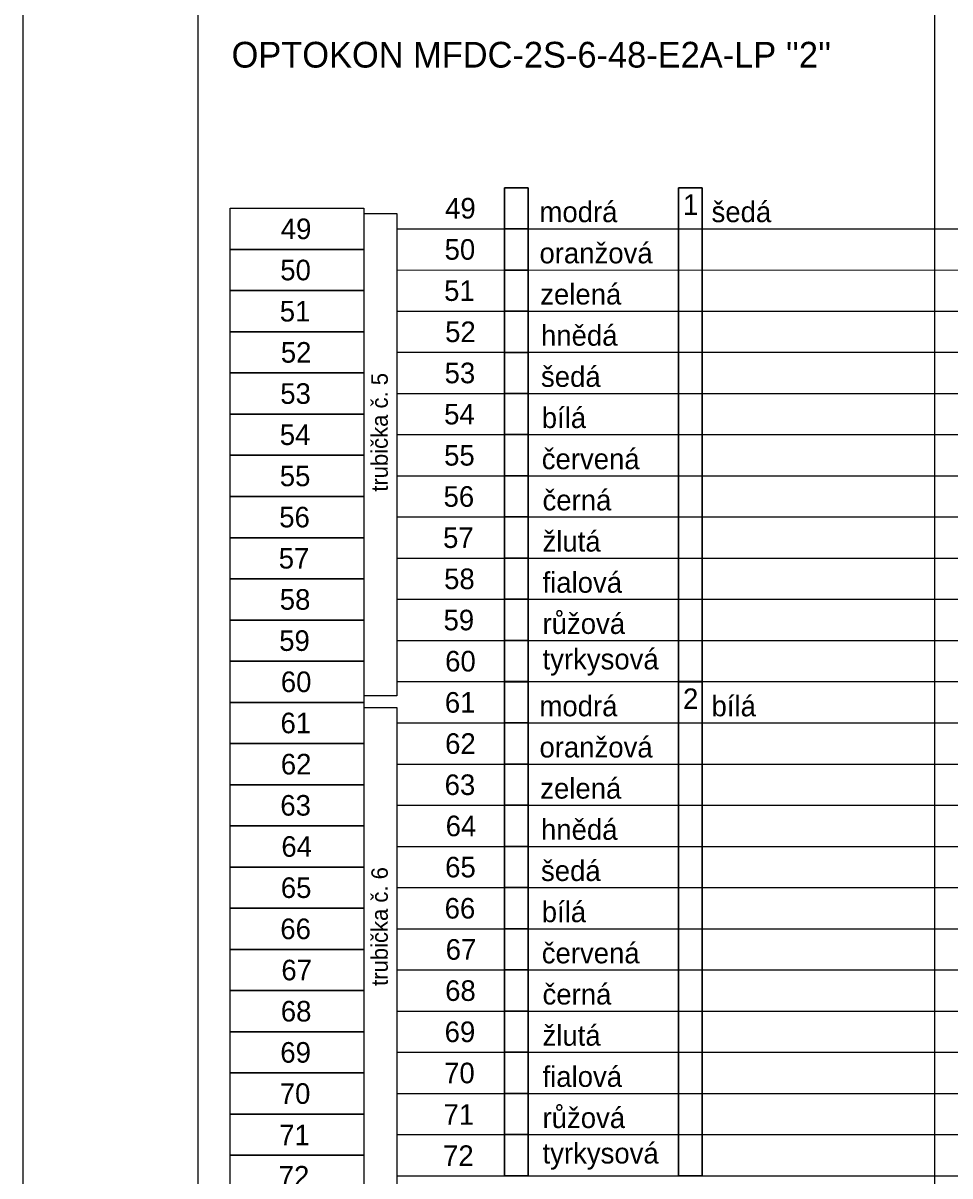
# Model space of a CAD drawing. Extents: x 1901 to 2519, y -3585 to -3154.
# Drawn here: x 1901.2 to 1980.5, y -3478.9 to -3380.3 of the extents above; entities that cross this region are included whole.
import ezdxf

# ---------------------------------------------------------------- set-up
doc = ezdxf.new("R2010")
doc.units = 0
for name, color, linetype in [('rozvláknění', 7, 'Continuous'), ('Vrstva 11', 7, 'Continuous'), ('Vrstva 4', 7, 'Continuous')]:
    doc.layers.add(name, color=color, linetype=linetype)

msp = doc.modelspace()

# ---------------------------------------------------------------- linework, layer by layer
at = {"layer": 'rozvláknění'}
for p, q in [((1930.388, -3397.902), (1930.406, -3397.902)), ((1933.193, -3397.902), (2025.898, -3397.904)), ((1930.388, -3401.422), (1930.406, -3401.422)), ((1933.193, -3401.42), (2025.898, -3401.423)), ((1930.388, -3404.942), (1930.406, -3404.942)), ((1933.193, -3404.939), (2025.898, -3404.941)), ((1933.193, -3404.942), (1933.193, -3408.462)), ((1930.388, -3408.462), (1930.406, -3408.462)), ((1933.193, -3408.457), (2025.898, -3408.459)), ((1930.388, -3411.982), (1930.406, -3411.982)), ((1933.193, -3411.975), (2025.898, -3411.977)), ((1930.388, -3415.502), (1930.406, -3415.502)), ((1933.193, -3415.493), (2025.898, -3415.495)), ((1933.193, -3415.502), (1933.193, -3419.022)), ((1930.388, -3419.022), (1930.406, -3419.022)), ((1933.193, -3419.011), (2025.898, -3419.014)), ((1930.388, -3422.542), (1930.406, -3422.542)), ((1933.193, -3422.53), (2025.898, -3422.532)), ((1930.388, -3426.062), (1930.406, -3426.062)), ((1933.193, -3426.048), (2025.898, -3426.05)), ((1933.193, -3426.062), (1933.193, -3429.582)), ((1930.388, -3429.582), (1930.406, -3429.582)), ((1933.193, -3429.566), (2025.898, -3429.568)), ((1930.388, -3433.102), (1930.406, -3433.102)), ((1933.193, -3433.084), (2025.898, -3433.086)), ((1930.388, -3436.622), (1930.406, -3436.622)), ((1933.193, -3436.602), (2025.898, -3436.605)), ((1930.388, -3440.142), (1930.406, -3440.142)), ((1933.193, -3440.142), (2025.898, -3440.144)), ((1930.388, -3443.662), (1930.406, -3443.662)), ((1933.193, -3443.66), (2025.898, -3443.663)), ((1930.388, -3447.182), (1930.406, -3447.182)), ((1933.193, -3447.179), (2025.898, -3447.181)), ((1933.193, -3447.182), (1933.193, -3450.702)), ((1930.388, -3450.702), (1930.406, -3450.702)), ((1933.193, -3450.697), (2025.898, -3450.699)), ((1930.388, -3454.222), (1930.406, -3454.222)), ((1933.193, -3454.215), (2025.898, -3454.217)), ((1930.388, -3457.742), (1930.406, -3457.742)), ((1933.193, -3457.733), (2025.898, -3457.735)), ((1933.193, -3457.742), (1933.193, -3461.262)), ((1930.388, -3461.262), (1930.406, -3461.262)), ((1933.193, -3461.251), (2025.898, -3461.254)), ((1930.388, -3464.782), (1930.406, -3464.782)), ((1933.193, -3464.77), (2025.898, -3464.772)), ((1930.388, -3468.302), (1930.406, -3468.302)), ((1933.193, -3468.288), (2025.898, -3468.29)), ((1933.193, -3468.302), (1933.193, -3471.822)), ((1930.388, -3471.822), (1930.406, -3471.822)), ((1933.193, -3471.806), (2025.898, -3471.808)), ((1930.388, -3475.342), (1930.406, -3475.342)), ((1933.193, -3475.324), (2025.898, -3475.326)), ((1930.388, -3478.862), (1930.406, -3478.862)), ((1933.193, -3478.842), (2025.898, -3478.845))]:
    msp.add_line(p, q, dxfattribs=at)
for points in [[(1916.214, -3379.278), (1979.2, -3379.277), (1979.2, -3570.656), (1916.214, -3570.656)], [(1942.405, -3394.386), (1944.446, -3394.386), (1944.446, -3397.904), (1942.405, -3397.904)], [(1959.324, -3436.605), (1957.283, -3436.605), (1957.283, -3394.386), (1959.324, -3394.386)], [(1918.946, -3396.142), (1930.388, -3396.142), (1930.388, -3399.662), (1918.946, -3399.662)], [(1930.406, -3396.577), (1933.193, -3396.577), (1933.193, -3437.836), (1930.406, -3437.836)], [(1942.405, -3397.904), (1944.446, -3397.904), (1944.446, -3401.423), (1942.405, -3401.423)], [(1918.946, -3399.662), (1930.388, -3399.662), (1930.388, -3403.182), (1918.946, -3403.182)], [(1942.405, -3401.423), (1944.446, -3401.423), (1944.446, -3404.941), (1942.405, -3404.941)], [(1918.946, -3403.182), (1930.388, -3403.182), (1930.388, -3406.702), (1918.946, -3406.702)], [(1942.405, -3404.941), (1944.446, -3404.941), (1944.446, -3408.459), (1942.405, -3408.459)], [(1918.946, -3406.702), (1930.388, -3406.702), (1930.388, -3410.222), (1918.946, -3410.222)], [(1942.405, -3408.459), (1944.446, -3408.459), (1944.446, -3411.977), (1942.405, -3411.977)], [(1918.946, -3410.222), (1930.388, -3410.222), (1930.388, -3413.742), (1918.946, -3413.742)], [(1942.405, -3411.977), (1944.446, -3411.977), (1944.446, -3415.495), (1942.405, -3415.495)], [(1918.946, -3413.742), (1930.388, -3413.742), (1930.388, -3417.262), (1918.946, -3417.262)], [(1942.405, -3415.495), (1944.446, -3415.495), (1944.446, -3419.014), (1942.405, -3419.014)], [(1918.946, -3417.262), (1930.388, -3417.262), (1930.388, -3420.782), (1918.946, -3420.782)], [(1942.405, -3419.014), (1944.446, -3419.014), (1944.446, -3422.532), (1942.405, -3422.532)], [(1918.946, -3420.782), (1930.388, -3420.782), (1930.388, -3424.302), (1918.946, -3424.302)], [(1942.405, -3422.532), (1944.446, -3422.532), (1944.446, -3426.05), (1942.405, -3426.05)], [(1918.946, -3424.302), (1930.388, -3424.302), (1930.388, -3427.822), (1918.946, -3427.822)], [(1942.405, -3426.05), (1944.446, -3426.05), (1944.446, -3429.568), (1942.405, -3429.568)], [(1918.946, -3427.822), (1930.388, -3427.822), (1930.388, -3431.342), (1918.946, -3431.342)], [(1942.405, -3429.568), (1944.446, -3429.568), (1944.446, -3433.086), (1942.405, -3433.086)], [(1918.946, -3431.342), (1930.388, -3431.342), (1930.388, -3434.862), (1918.946, -3434.862)], [(1942.405, -3433.086), (1944.446, -3433.086), (1944.446, -3436.605), (1942.405, -3436.605)], [(1918.946, -3434.862), (1930.388, -3434.862), (1930.388, -3438.382), (1918.946, -3438.382)], [(1942.405, -3436.626), (1944.446, -3436.626), (1944.446, -3440.144), (1942.405, -3440.144)], [(1959.324, -3478.845), (1957.283, -3478.845), (1957.283, -3436.626), (1959.324, -3436.626)], [(1959.324, -3478.845), (1957.283, -3478.845), (1957.283, -3436.626), (1959.324, -3436.626)], [(1918.946, -3438.382), (1930.388, -3438.382), (1930.388, -3441.902), (1918.946, -3441.902)], [(1930.406, -3438.817), (1933.193, -3438.817), (1933.193, -3480.076), (1930.406, -3480.076)], [(1942.405, -3440.144), (1944.446, -3440.144), (1944.446, -3443.663), (1942.405, -3443.663)], [(1918.946, -3441.902), (1930.388, -3441.902), (1930.388, -3445.422), (1918.946, -3445.422)], [(1942.405, -3443.663), (1944.446, -3443.663), (1944.446, -3447.181), (1942.405, -3447.181)], [(1918.946, -3445.422), (1930.388, -3445.422), (1930.388, -3448.942), (1918.946, -3448.942)], [(1942.405, -3447.181), (1944.446, -3447.181), (1944.446, -3450.699), (1942.405, -3450.699)], [(1918.946, -3448.942), (1930.388, -3448.942), (1930.388, -3452.462), (1918.946, -3452.462)], [(1942.405, -3450.699), (1944.446, -3450.699), (1944.446, -3454.217), (1942.405, -3454.217)], [(1918.946, -3452.462), (1930.388, -3452.462), (1930.388, -3455.982), (1918.946, -3455.982)], [(1942.405, -3454.217), (1944.446, -3454.217), (1944.446, -3457.735), (1942.405, -3457.735)], [(1918.946, -3455.982), (1930.388, -3455.982), (1930.388, -3459.502), (1918.946, -3459.502)], [(1942.405, -3457.735), (1944.446, -3457.735), (1944.446, -3461.254), (1942.405, -3461.254)], [(1918.946, -3459.502), (1930.388, -3459.502), (1930.388, -3463.022), (1918.946, -3463.022)], [(1942.405, -3461.254), (1944.446, -3461.254), (1944.446, -3464.772), (1942.405, -3464.772)], [(1918.946, -3463.022), (1930.388, -3463.022), (1930.388, -3466.542), (1918.946, -3466.542)], [(1942.405, -3464.772), (1944.446, -3464.772), (1944.446, -3468.29), (1942.405, -3468.29)], [(1918.946, -3466.542), (1930.388, -3466.542), (1930.388, -3470.062), (1918.946, -3470.062)], [(1942.405, -3468.29), (1944.446, -3468.29), (1944.446, -3471.808), (1942.405, -3471.808)], [(1918.946, -3470.062), (1930.388, -3470.062), (1930.388, -3473.582), (1918.946, -3473.582)], [(1942.405, -3471.808), (1944.446, -3471.808), (1944.446, -3475.326), (1942.405, -3475.326)], [(1918.946, -3473.582), (1930.388, -3473.582), (1930.388, -3477.102), (1918.946, -3477.102)], [(1942.405, -3475.326), (1944.446, -3475.326), (1944.446, -3478.845), (1942.405, -3478.845)], [(1918.946, -3477.102), (1930.388, -3477.102), (1930.388, -3480.622), (1918.946, -3480.622)]]:
    msp.add_lwpolyline(points, close=True, dxfattribs=at)
for points in [[(1942.405, -3397.904), (1944.446, -3397.904), (1944.446, -3394.386), (1942.405, -3394.386), (1942.405, -3397.904)], [(1959.324, -3394.386), (1957.283, -3394.386), (1957.283, -3436.605), (1959.324, -3436.605), (1959.324, -3394.386)], [(1959.324, -3394.386), (1957.283, -3394.386), (1957.283, -3436.605), (1959.324, -3436.605), (1959.324, -3394.386)], [(1959.324, -3394.386), (1957.283, -3394.386), (1957.283, -3436.605), (1959.324, -3436.605), (1959.324, -3394.386)], [(1959.324, -3394.386), (1957.283, -3394.386), (1957.283, -3436.605), (1959.324, -3436.605), (1959.324, -3394.386)], [(1959.324, -3394.386), (1957.283, -3394.386), (1957.283, -3436.605), (1959.324, -3436.605), (1959.324, -3394.386)], [(1942.405, -3401.423), (1944.446, -3401.423), (1944.446, -3397.904), (1942.405, -3397.904), (1942.405, -3401.423)], [(1942.405, -3404.941), (1944.446, -3404.941), (1944.446, -3401.423), (1942.405, -3401.423), (1942.405, -3404.941)], [(1942.405, -3408.459), (1944.446, -3408.459), (1944.446, -3404.941), (1942.405, -3404.941), (1942.405, -3408.459)], [(1942.405, -3411.977), (1944.446, -3411.977), (1944.446, -3408.459), (1942.405, -3408.459), (1942.405, -3411.977)], [(1942.405, -3415.495), (1944.446, -3415.495), (1944.446, -3411.977), (1942.405, -3411.977), (1942.405, -3415.495)], [(1942.405, -3419.014), (1944.446, -3419.014), (1944.446, -3415.495), (1942.405, -3415.495), (1942.405, -3419.014)], [(1942.405, -3422.532), (1944.446, -3422.532), (1944.446, -3419.014), (1942.405, -3419.014), (1942.405, -3422.532)], [(1942.405, -3426.05), (1944.446, -3426.05), (1944.446, -3422.532), (1942.405, -3422.532), (1942.405, -3426.05)], [(1942.405, -3429.568), (1944.446, -3429.568), (1944.446, -3426.05), (1942.405, -3426.05), (1942.405, -3429.568)], [(1942.405, -3433.086), (1944.446, -3433.086), (1944.446, -3429.568), (1942.405, -3429.568), (1942.405, -3433.086)], [(1942.405, -3436.605), (1944.446, -3436.605), (1944.446, -3433.086), (1942.405, -3433.086), (1942.405, -3436.605)], [(1942.405, -3440.144), (1944.446, -3440.144), (1944.446, -3436.626), (1942.405, -3436.626), (1942.405, -3440.144)], [(1959.324, -3436.626), (1957.283, -3436.626), (1957.283, -3478.845), (1959.324, -3478.845), (1959.324, -3436.626)], [(1959.324, -3436.626), (1957.283, -3436.626), (1957.283, -3478.845), (1959.324, -3478.845), (1959.324, -3436.626)], [(1959.324, -3436.626), (1957.283, -3436.626), (1957.283, -3478.845), (1959.324, -3478.845), (1959.324, -3436.626)], [(1959.324, -3436.626), (1957.283, -3436.626), (1957.283, -3478.845), (1959.324, -3478.845), (1959.324, -3436.626)], [(1959.324, -3436.626), (1957.283, -3436.626), (1957.283, -3478.845), (1959.324, -3478.845), (1959.324, -3436.626)], [(1942.405, -3443.663), (1944.446, -3443.663), (1944.446, -3440.144), (1942.405, -3440.144), (1942.405, -3443.663)], [(1942.405, -3447.181), (1944.446, -3447.181), (1944.446, -3443.663), (1942.405, -3443.663), (1942.405, -3447.181)], [(1942.405, -3450.699), (1944.446, -3450.699), (1944.446, -3447.181), (1942.405, -3447.181), (1942.405, -3450.699)], [(1942.405, -3454.217), (1944.446, -3454.217), (1944.446, -3450.699), (1942.405, -3450.699), (1942.405, -3454.217)], [(1942.405, -3457.735), (1944.446, -3457.735), (1944.446, -3454.217), (1942.405, -3454.217), (1942.405, -3457.735)], [(1942.405, -3461.254), (1944.446, -3461.254), (1944.446, -3457.735), (1942.405, -3457.735), (1942.405, -3461.254)], [(1942.405, -3464.772), (1944.446, -3464.772), (1944.446, -3461.254), (1942.405, -3461.254), (1942.405, -3464.772)], [(1942.405, -3468.29), (1944.446, -3468.29), (1944.446, -3464.772), (1942.405, -3464.772), (1942.405, -3468.29)], [(1942.405, -3471.808), (1944.446, -3471.808), (1944.446, -3468.29), (1942.405, -3468.29), (1942.405, -3471.808)], [(1942.405, -3475.326), (1944.446, -3475.326), (1944.446, -3471.808), (1942.405, -3471.808), (1942.405, -3475.326)], [(1942.405, -3478.845), (1944.446, -3478.845), (1944.446, -3475.326), (1942.405, -3475.326), (1942.405, -3478.845)]]:
    msp.add_lwpolyline(points, dxfattribs=at)
at = {"layer": 'Vrstva 4'}
msp.add_lwpolyline([(1901.224, -3154.468), (2516.224, -3154.468), (2516.224, -3584.968), (1901.224, -3584.968)], close=True, dxfattribs=at)

# ---------------------------------------------------------------- texts
at = {"layer": 'rozvláknění'}
for s, p in [('1', (1957.681, -3396.712)), ('49', (1937.332, -3397.022)), ('modrá', (1945.401, -3397.331)), ('šedá', (1960.122, -3397.331)), ('49', (1923.275, -3398.782)), ('50', (1937.286, -3400.542)), ('oranžová', (1945.401, -3400.851)), ('50', (1923.228, -3402.302)), ('51', (1937.244, -3404.062)), ('zelená', (1945.467, -3404.371)), ('51', (1923.186, -3405.822)), ('52', (1937.332, -3407.582)), ('hnědá', (1945.532, -3407.891)), ('52', (1923.275, -3409.342)), ('53', (1937.286, -3411.102)), ('šedá', (1945.532, -3411.411)), ('53', (1923.228, -3412.862)), ('54', (1937.244, -3414.622)), ('bílá', (1945.597, -3414.931)), ('54', (1923.186, -3416.382)), ('55', (1937.244, -3418.142)), ('červená', (1945.597, -3418.451)), ('55', (1923.186, -3419.902)), ('56', (1937.197, -3421.662)), ('černá', (1945.663, -3421.971)), ('56', (1923.139, -3423.422)), ('57', (1937.155, -3425.182)), ('žlutá', (1945.663, -3425.491)), ('57', (1923.097, -3426.942)), ('58', (1937.243, -3428.702)), ('fialová', (1945.663, -3429.011)), ('58', (1923.185, -3430.462)), ('59', (1937.196, -3432.222)), ('růžová', (1945.663, -3432.531)), ('59', (1923.138, -3433.982)), ('60', (1937.332, -3435.742)), ('tyrkysová', (1945.663, -3435.563)), ('60', (1923.275, -3437.502)), ('61', (1937.308, -3439.262)), ('2', (1957.681, -3438.952)), ('modrá', (1945.401, -3439.571)), ('bílá', (1960.122, -3439.571)), ('61', (1923.25, -3441.022)), ('62', (1937.332, -3442.782)), ('oranžová', (1945.401, -3443.091)), ('62', (1923.275, -3444.542)), ('63', (1937.29, -3446.302)), ('zelená', (1945.467, -3446.611)), ('63', (1923.233, -3448.062)), ('64', (1937.379, -3449.822)), ('hnědá', (1945.532, -3450.131)), ('64', (1923.322, -3451.582)), ('65', (1937.332, -3453.342)), ('šedá', (1945.532, -3453.651)), ('65', (1923.275, -3455.102)), ('66', (1937.29, -3456.862)), ('bílá', (1945.597, -3457.171)), ('66', (1923.233, -3458.622)), ('67', (1937.379, -3460.382)), ('červená', (1945.597, -3460.691)), ('67', (1923.322, -3462.142)), ('68', (1937.332, -3463.902)), ('černá', (1945.663, -3464.211)), ('68', (1923.275, -3465.662)), ('69', (1937.29, -3467.422)), ('žlutá', (1945.663, -3467.731)), ('69', (1923.233, -3469.182)), ('70', (1937.243, -3470.942)), ('fialová', (1945.663, -3471.251)), ('70', (1923.185, -3472.702)), ('71', (1937.196, -3474.491)), ('růžová', (1945.663, -3474.771)), ('71', (1923.138, -3476.251)), ('tyrkysová', (1945.663, -3477.803)), ('72', (1937.154, -3478.011)), ('72', (1923.096, -3479.771))]:
    msp.add_text(s, height=1.76, dxfattribs=at).set_placement(p)
for s, p in [('trubička č. 5', (1932.427, -3420.375)), ('trubička č. 6', (1932.427, -3462.615))]:
    msp.add_text(s, height=1.408, rotation=90, dxfattribs=at).set_placement(p)
at = {"layer": 'Vrstva 11'}
msp.add_text("OPTOKON MFDC-2S-6-48-E2A-LP ''2''", height=2.2, dxfattribs=at).set_placement((1919.064, -3384.116))

doc.saveas('drawing.dxf')
